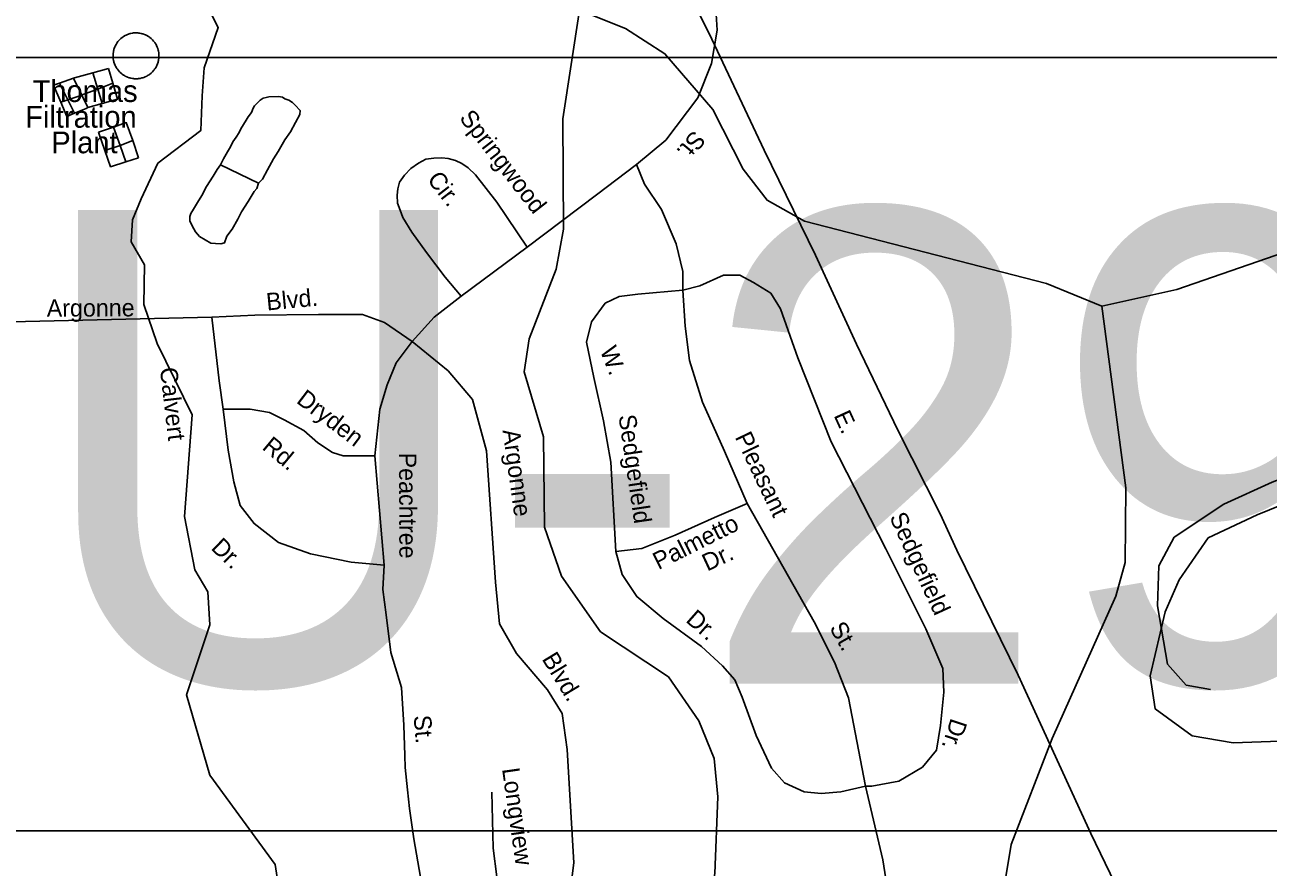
# Model space of a CAD drawing. Extents: x 1551653 to 1702041, y 811336 to 920032.
# Drawn here: x 1639549 to 1644240, y 849457 to 852635 of the extents above; entities that cross this region are included whole.
import ezdxf

# ---------------------------------------------------------------- set-up
doc = ezdxf.new("R2010")
doc.units = 0
for name, color, linetype in [('Old_Level_10', 7, 'Continuous'), ('Old_Level_22', 7, 'Continuous'), ('Old_Level_3', 7, 'Continuous'), ('Old_Level_35', 7, 'Continuous'), ('Old_Level_56', 7, 'Continuous'), ('Old_Level_59', 7, 'Continuous'), ('Old_Level_62', 7, 'Continuous')]:
    doc.layers.add(name, color=color, linetype=linetype)

msp = doc.modelspace()

# ---------------------------------------------------------------- linework, layer by layer
at = {"layer": 'Old_Level_3'}
msp.add_lwpolyline([(1645963.083, 849593.636), (1639126.566, 849593.636), (1639126.566, 852376.568), (1639126.566, 852512.237), (1640074.544, 852512.237), (1644820.452, 852512.237), (1645963.083, 852512.237), (1645963.083, 851252.097), (1645963.083, 849593.636)], dxfattribs=at)
at = {"layer": 'Old_Level_35'}
for p, q in [((1641194.753, 851611.585), (1641444.141, 851796.451)), ((1640253.543, 851532.401), (1639363.748, 851510.834)), ((1640869.319, 851008.613), (1640904.064, 850596.254))]:
    msp.add_line(p, q, dxfattribs=at)
for points in [[(1642094.525, 853171.906), (1642126.624, 852955.702), (1642152.523, 852756.994), (1642161.157, 852614.443), (1642139.574, 852489.171), (1642087.774, 852359.579), (1641966.909, 852199.749), (1641856.711, 852107.643)], [(1641444.141, 851796.451), (1641329.005, 851965.999), (1641248.86, 852069.28), (1641221.18, 852095.658), (1641197.502, 852112.147), (1641173.7, 852122.436), (1641145.859, 852131.005), (1641121.892, 852133.295), (1641091.85, 852131.904), (1641061.745, 852127.511), (1641033.628, 852112.675), (1641005.219, 852093.243), (1640980.882, 852067.521), (1640962.552, 852041.882), (1640956.023, 852015.999), (1640953.736, 851992.033), (1640955.127, 851961.987), (1640964.799, 851935.779), (1640974.235, 851907.771), (1641009.346, 851853.23), (1641064.212, 851776.275), (1641134.559, 851683.195), (1641194.753, 851611.585)], [(1641444.141, 851796.451), (1641705.846, 851993.642), (1641856.711, 852107.643)], [(1641856.711, 852107.643), (1641886.69, 852034.099), (1641951.346, 851938.585), (1642006.766, 851809.178), (1642031.397, 851704.421), (1642031.397, 851633.556)], [(1642031.397, 851633.556), (1642095.27, 851649.79), (1642184.557, 851689.845), (1642246.135, 851689.845), (1642298.476, 851662.114), (1642363.132, 851622.06), (1642400.079, 851563.52), (1642464.736, 851378.653), (1642590.969, 851061.3), (1642797.254, 850657.675), (1642948.119, 850355.727), (1643012.654, 850206.517), (1643015.733, 850117.165), (1643003.418, 849990.84), (1642988.024, 849898.407), (1642935.683, 849833.704), (1642846.396, 849781.325), (1642744.792, 849762.838), (1642720.9, 849762.4)], [(1642031.397, 851633.556), (1641861.837, 851618.905), (1641791.023, 851609.662), (1641738.682, 851585.013), (1641686.341, 851514.147), (1641667.868, 851437.12), (1641695.578, 851304.632), (1641732.525, 851141.334), (1641760.235, 850984.197), (1641778.025, 850647.115)], [(1642031.397, 851633.556), (1642040.634, 851497.987), (1642056.028, 851368.58), (1642105.29, 851211.444), (1642188.42, 851026.578), (1642273.725, 850828.9)], [(1641010.121, 851440.325), (1641093.15, 851531.477), (1641194.753, 851611.585)], [(1641010.121, 851440.325), (1640905.438, 851511.191), (1640822.309, 851542.002), (1640656.05, 851542.002), (1640415.897, 851538.921), (1640253.543, 851532.401)], [(1640253.543, 851532.401), (1640281.253, 851292.075), (1640296.648, 851184.236)], [(1641010.121, 851440.325), (1640949.37, 851359.859), (1640915.502, 851276.67), (1640887.792, 851184.236), (1640869.319, 851008.613)], [(1641010.121, 851440.325), (1641145.591, 851329.406), (1641237.957, 851221.567), (1641290.298, 851027.458), (1641324.166, 850531.4), (1641339.561, 850374.263), (1641404.217, 850263.344), (1641520.949, 850126.084), (1641576.369, 850036.732), (1641594.841, 849901.164), (1641619.472, 849472.891), (1641607.364, 849373.349)], [(1640296.648, 851184.236), (1640398.25, 851184.236), (1640472.144, 851171.912), (1640527.563, 851144.182), (1640601.457, 851104.128), (1640653.798, 851057.911), (1640709.217, 851020.938), (1640749.243, 851008.613), (1640869.319, 851008.613)], [(1640904.064, 850596.254), (1640780.031, 850608.07), (1640626.088, 850638.882), (1640506.012, 850682.016), (1640413.645, 850752.882), (1640361.304, 850820.666), (1640336.673, 850910.019), (1640315.12, 851030.182), (1640296.648, 851184.236)], [(1644731.682, 849919.239), (1644713.371, 850005.883), (1644742.503, 850085.023), (1644829.899, 850184.989), (1644917.295, 850289.121), (1644938.103, 850376.591), (1644925.618, 850493.219), (1644846.546, 850601.516), (1644754.988, 850676.491), (1644642.622, 850705.647), (1644538.578, 850743.135), (1644363.786, 850951.399), (1644255.582, 850909.746), (1644072.466, 850826.44), (1643885.189, 850701.482), (1643826.924, 850593.185), (1643822.763, 850443.236), (1643860.218, 850222.477), (1643930.968, 850143.336), (1644022.525, 850126.675)], [(1641778.025, 850647.115), (1641876.549, 850659.439), (1642002.783, 850708.737), (1642150.57, 850776.522), (1642273.725, 850828.9)], [(1642273.725, 850828.9), (1642526.93, 850381.702), (1642603.902, 850230.728), (1642656.243, 850095.16), (1642720.9, 849762.4)], [(1642720.9, 849762.4), (1642627.795, 849741.27), (1642553.902, 849735.108), (1642489.246, 849741.27), (1642415.352, 849775.163), (1642366.091, 849830.622), (1642307.592, 849953.867), (1642255.251, 850098.678), (1642227.541, 850163.381), (1642181.358, 850215.761), (1642101.307, 850289.707), (1641956.6, 850394.464), (1641858.076, 850477.654), (1641802.656, 850560.844), (1641778.025, 850647.115)], [(1640904.064, 850596.254), (1640899.281, 850504.193), (1640911.596, 850408.679), (1640930.069, 850266.947), (1640970.095, 850134.46), (1640978.792, 849992.329), (1640982.88, 849878.386), (1640984.146, 849832.336), (1640992.841, 849748.114), (1640999.622, 849678.14), (1641015.908, 849563.748), (1641041.39, 849419.352)], [(1642720.9, 849762.4), (1642785.481, 849483.654), (1642797.796, 849412.789)], [(1641310.425, 849739.062), (1641315.336, 849527.886), (1641343.046, 849312.208)]]:
    msp.add_lwpolyline(points, dxfattribs=at)
at = {"layer": 'Old_Level_56'}
msp.add_lwpolyline([(1644324.914, 848039.738), (1644159.33, 848369.879), (1643915.778, 848871.091), (1643571.064, 849583.675), (1643296.855, 850181.361), (1643065.094, 850652.322), (1643002.843, 850789.26), (1642842.975, 851105.273), (1642687.273, 851429.41), (1642531.61, 851765.351), (1642338.76, 852161.879), (1642140.358, 852580.533), (1642003.928, 852858.452), (1641908.183, 852873.603)], dxfattribs=at)
at = {"layer": 'Old_Level_59'}
for points in [[(1640540.006, 849160.458), (1640492.947, 849466.703), (1640246.987, 849803.245), (1640159.019, 850107.03), (1640245.961, 850371.188), (1640238.99, 850496.064), (1640189.982, 850579.111), (1640151.022, 850780.113), (1640179.935, 851163.663), (1640047.135, 851432.402), (1639997.283, 851579.437), (1639999.907, 851729.098), (1639950.056, 851815.744), (1639955.303, 851899.764), (1639986.789, 851978.533), (1640049.758, 852112.44), (1640212.43, 852235.844), (1640217.677, 852367.125), (1640225.549, 852472.151), (1640278.023, 852624.437), (1640220.301, 852739.964)], [(1642144.026, 848796.337), (1642112.961, 848925.007), (1642116.036, 849240.07), (1642152.023, 849433.024), (1642164.018, 849721.685), (1642149.05, 849866.401), (1642092.045, 850008.656), (1641977.011, 850175.158), (1641721.003, 850344.48), (1641573.981, 850554.299), (1641508.98, 850739.461), (1641504.981, 851080.873), (1641433.008, 851325.244), (1641450.95, 851449.659), (1641553.989, 851713.459), (1641580.953, 851863.916), (1641577.98, 852280.838), (1641641.033, 852689.917)], [(1643611.994, 851573.203), (1643404.071, 851659.479), (1642490.051, 851894.725), (1642348.975, 851973.055), (1642259.06, 852089.781), (1642145.051, 852315.287), (1641963.99, 852525.824), (1641815.02, 852620.763), (1641641.033, 852689.917)], [(1646156.075, 848957.764), (1646118.038, 849240.838), (1646146.027, 850225.037), (1646074.054, 850459.617), (1645728.029, 850840.809), (1645572.087, 850991.778), (1645474.072, 851184.066), (1645411.018, 851510.355), (1645380.055, 851694.851), (1645332.073, 851810.705), (1645224.113, 851871.964), (1644941.039, 851940.093), (1644641.048, 851893.649), (1643895.991, 851636.359), (1643611.994, 851573.203)], [(1644062.083, 847450.938), (1643875.076, 847809.216), (1643546.07, 848213.117), (1643298.982, 848467.638), (1643209.989, 848669.615), (1643180.052, 848995.186), (1643270.069, 849541.599), (1643424.986, 849942.219), (1643665, 850478.994), (1643700.064, 850606.332), (1643703.037, 850888.483), (1643611.994, 851573.203)]]:
    msp.add_lwpolyline(points, dxfattribs=at)
at = {"layer": 'Old_Level_62'}
for p, q in [((1639731.998, 852433.602), (1639678.992, 852415.454)), ((1639731.998, 852433.602), (1639763.269, 852369.882)), ((1639864.462, 852470.203), (1639804.587, 852453.799)), ((1639804.587, 852453.799), (1639823.451, 852392.643)), ((1639880.353, 852414.532), (1639864.462, 852470.203)), ((1639678.992, 852415.454), (1639710.878, 852351.94)), ((1639880.353, 852414.532), (1639823.451, 852392.643)), ((1639823.451, 852392.643), (1639840.471, 852337.842)), ((1639710.878, 852351.94), (1639684.119, 852342.815)), ((1639763.269, 852369.882), (1639710.878, 852351.94)), ((1639710.878, 852351.94), (1639735.997, 852301.753)), ((1639763.269, 852369.882), (1639786.44, 852322.668)), ((1639786.44, 852322.668), (1639840.471, 852337.842)), ((1639826.322, 852229.882), (1639883.224, 852249.414)), ((1639883.224, 852249.414), (1639908.343, 852180.055)), ((1639850.518, 852160.729), (1639826.322, 852229.882)), ((1639908.343, 852180.055), (1639955.71, 852197.946)), ((1639955.71, 852197.946), (1639977.446, 852133.405)), ((1639850.518, 852160.729), (1639908.343, 852180.055)), ((1639908.343, 852180.055), (1639929.566, 852118.129)), ((1639977.446, 852133.405), (1639929.566, 852118.129)), ((1640298.455, 852129.714), (1640287.279, 852106.39)), ((1640430.611, 852037.543), (1640287.279, 852106.39)), ((1640430.611, 852037.543), (1640445.067, 852052.872))]:
    msp.add_line(p, q, dxfattribs=at)
for points in [[(1640050.342, 852545.099), (1640048.086, 852551.251), (1640045.318, 852557.197), (1640043.78, 852560.119), (1640040.397, 852565.707), (1640038.551, 852568.423), (1640034.553, 852573.601), (1640030.144, 852578.471), (1640027.786, 852580.778), (1640025.325, 852582.982), (1640020.301, 852587.135), (1640017.636, 852589.083), (1640014.868, 852590.928), (1640009.229, 852594.26), (1640003.385, 852597.182), (1640000.309, 852598.463), (1639994.157, 852600.668), (1639990.979, 852601.591), (1639987.801, 852602.411), (1639981.444, 852603.641), (1639978.163, 852604.102), (1639974.882, 852604.41), (1639971.602, 852604.615), (1639968.321, 852604.718), (1639965.04, 852604.667), (1639961.759, 852604.462), (1639958.478, 852604.205), (1639955.197, 852603.744), (1639948.841, 852602.564), (1639945.663, 852601.744), (1639942.484, 852600.873), (1639939.306, 852599.848), (1639936.23, 852598.668), (1639930.284, 852596.054), (1639927.31, 852594.567), (1639924.44, 852592.979), (1639918.903, 852589.493), (1639916.238, 852587.545), (1639911.111, 852583.444), (1639908.651, 852581.239), (1639904.037, 852576.575), (1639899.833, 852571.551), (1639895.937, 852566.27), (1639892.554, 852560.683), (1639889.581, 852554.839), (1639888.145, 852551.866), (1639885.89, 852545.714), (1639884.865, 852542.587), (1639884.044, 852539.408), (1639883.224, 852536.23), (1639882.609, 852533.001), (1639881.789, 852526.49), (1639881.481, 852523.209), (1639881.379, 852519.928), (1639881.481, 852513.367), (1639882.096, 852506.857), (1639883.122, 852500.398), (1639883.839, 852497.168), (1639884.762, 852493.989), (1639886.813, 852487.787), (1639889.273, 852481.738), (1639890.709, 852478.765), (1639893.887, 852473.023), (1639895.732, 852470.255), (1639897.578, 852467.538), (1639901.576, 852462.361), (1639905.985, 852457.49), (1639908.343, 852455.184), (1639913.264, 852450.878), (1639915.827, 852448.827), (1639921.159, 852445.084), (1639924.03, 852443.393), (1639926.9, 852441.753), (1639932.744, 852438.882), (1639935.82, 852437.6), (1639941.972, 852435.396), (1639945.15, 852434.473), (1639948.328, 852433.653), (1639954.685, 852432.423), (1639957.966, 852431.961), (1639961.246, 852431.654), (1639964.527, 852431.449), (1639967.808, 852431.398), (1639971.089, 852431.449), (1639974.37, 852431.603), (1639977.651, 852431.91), (1639984.11, 852432.884), (1639990.466, 852434.371), (1639993.645, 852435.242), (1639996.823, 852436.319), (1640002.872, 852438.728), (1640008.819, 852441.599), (1640011.689, 852443.188), (1640017.226, 852446.674), (1640019.891, 852448.622), (1640024.915, 852452.723), (1640027.376, 852454.927), (1640029.734, 852457.234), (1640034.143, 852462.053), (1640036.193, 852464.616)], [(1640036.193, 852464.616), (1640038.244, 852467.23), (1640040.089, 852469.947), (1640043.472, 852475.535), (1640045.113, 852478.405), (1640046.548, 852481.379), (1640049.111, 852487.428), (1640051.162, 852493.631), (1640051.982, 852496.809), (1640052.802, 852499.988), (1640053.417, 852503.217), (1640054.238, 852509.728), (1640054.545, 852513.008), (1640054.648, 852516.289), (1640054.545, 852522.851), (1640053.93, 852529.361), (1640052.802, 852535.82), (1640052.085, 852539.05), (1640050.342, 852545.099)], [(1639804.587, 852453.799), (1639736.202, 852435.037), (1639731.998, 852433.602)], [(1639678.992, 852415.454), (1639656.129, 852407.56), (1639684.119, 852342.815)], [(1639823.451, 852392.643), (1639770.753, 852373.214), (1639763.269, 852369.882)], [(1639840.471, 852337.842), (1639897.68, 852353.939), (1639880.353, 852414.532)], [(1639684.119, 852342.815), (1639707.289, 852289.194), (1639735.997, 852301.753)], [(1640458.908, 852360.962), (1640447.22, 852357.989), (1640436.967, 852351.12), (1640425.074, 852339.585), (1640415.642, 852329.538), (1640410.003, 852321.028), (1640403.646, 852304.726), (1640391.651, 852287.707), (1640383.756, 852275.301), (1640374.119, 852258.282), (1640363.866, 852242.032), (1640356.587, 852228.857), (1640346.232, 852211.018), (1640332.801, 852193.23), (1640324.804, 852174.621), (1640313.628, 852156.013), (1640298.455, 852129.714)], [(1640445.067, 852052.872), (1640464.137, 852087.73), (1640487.308, 852128.792), (1640504.019, 852157.448), (1640529.548, 852200.867), (1640550.259, 852231.779), (1640570.149, 852265.869), (1640586.143, 852296.884), (1640587.886, 852311.698), (1640568.611, 852331.435), (1640558.563, 852342.508), (1640544.62, 852350.505), (1640529.138, 852356.144), (1640520.629, 852362.5), (1640505.045, 852364.294), (1640469.058, 852363.166), (1640458.908, 852360.962)], [(1639735.997, 852301.753), (1639780.288, 852319.029), (1639786.44, 852322.668)], [(1639883.224, 852249.414), (1639931.104, 852265.921), (1639955.71, 852197.946)], [(1639929.566, 852118.129), (1639871.741, 852099.726), (1639850.518, 852160.729)], [(1640287.279, 852106.39), (1640273.746, 852089.422), (1640259.392, 852063.842), (1640233.966, 852025.189), (1640216.434, 851991.048), (1640200.44, 851964.75), (1640185.368, 851939.939), (1640175.013, 851922.919), (1640170.912, 851912.052), (1640170.707, 851894.879), (1640179.832, 851876.783), (1640192.033, 851853.253), (1640207.514, 851836.644), (1640228.429, 851823.879), (1640250.883, 851811.115), (1640267.287, 851809.32), (1640287.484, 851808.295), (1640302.453, 851812.806), (1640310.553, 851837.669), (1640330.34, 851863.916), (1640352.691, 851901.081), (1640366.224, 851929.02), (1640390.933, 851967.723), (1640414.001, 852005.658), (1640424.254, 852017.243), (1640430.611, 852037.543)], [(1644674.15, 850257.417), (1644674.15, 850336.706), (1644742.055, 850306.5), (1644855.229, 850325.379), (1644904.272, 850434.875), (1644851.457, 850510.389), (1644708.102, 850619.886), (1644625.107, 850634.989), (1644338.397, 850842.653), (1644198.814, 850786.017), (1644013.961, 850699.176), (1643904.559, 850540.595), (1643851.744, 850419.773), (1643795.156, 850178.126), (1643814.018, 850053.528), (1643953.602, 849951.583), (1644108.274, 849925.153), (1644636.424, 849944.031), (1644659.059, 849981.789), (1644628.879, 850098.836), (1644708.102, 850113.939), (1644726.964, 850185.678), (1644711.874, 850246.089), (1644674.15, 850257.417)]]:
    msp.add_lwpolyline(points, dxfattribs=at)

# ---------------------------------------------------------------- texts
at = {"layer": 'Old_Level_10'}
for s, rotation, p in [('Springwood', 307.810917, (1641185.366, 852282.377)), ('St.', 229.879886, (1642072.156, 852240.851)), ('Cir.', 307.810917, (1641063.925, 852050.874)), ('Blvd.', 5.484889, (1640462.412, 851556.877)), ('Argonne', 0.285192, (1639631.16, 851533.303)), ('W.', 291.401903, (1641717.645, 851406.836)), ('Calvert', 276.665781, (1640057.694, 851339.14)), ('Dryden', 322.688056, (1640569.462, 851211.496)), ('Sedgefield', 278.357719, (1641788.422, 851159.719)), ('E.', 294.547183, (1642599.556, 851161.256)), ('Rd.', 320.360969, (1640440.286, 851036.146)), ('Argonne', 277.813731, (1641350.926, 851104.888)), ('Pleasant', 295.57275, (1642226.679, 851079.762)), ('Peachtree', 270.193336, (1640960.274, 851020.667)), ('Sedgefield', 294.781686, (1642809.552, 850777.665)), ('Palmetto', 26.539197, (1641939.078, 850577.512)), ('Dr.', 316.050986, (1640247.726, 850658.038)), ('Dr.', 24.905003, (1642123.403, 850571.669)), ('Dr.', 318.638539, (1642039.058, 850384.825)), ('St.', 299.5267, (1642582.866, 850359.652)), ('Blvd.', 301.30795, (1641497.619, 850242.497)), ('St.', 274.901364, (1641015.407, 850027.725)), ('Dr.', 251.711869, (1643043.663, 850022.066)), ('Longview', 278.0681, (1641348.987, 849827.29))]:
    msp.add_text(s, height=65.6167, rotation=rotation, dxfattribs=at).set_placement(p)
at = {"layer": 'Old_Level_22'}
for s, p in [('Thomas', (1639577.839, 852343.822)), ('Filtration', (1639549.774, 852246.823)), ('Plant', (1639648.471, 852150.384))]:
    msp.add_text(s, height=82.0208, dxfattribs=at).set_placement(p)
at = {"layer": 'Old_Level_3'}
msp.add_text('U-2925', height=1788.0542, dxfattribs=at).set_placement((1639565.165, 850148.526))

doc.saveas('drawing.dxf')
